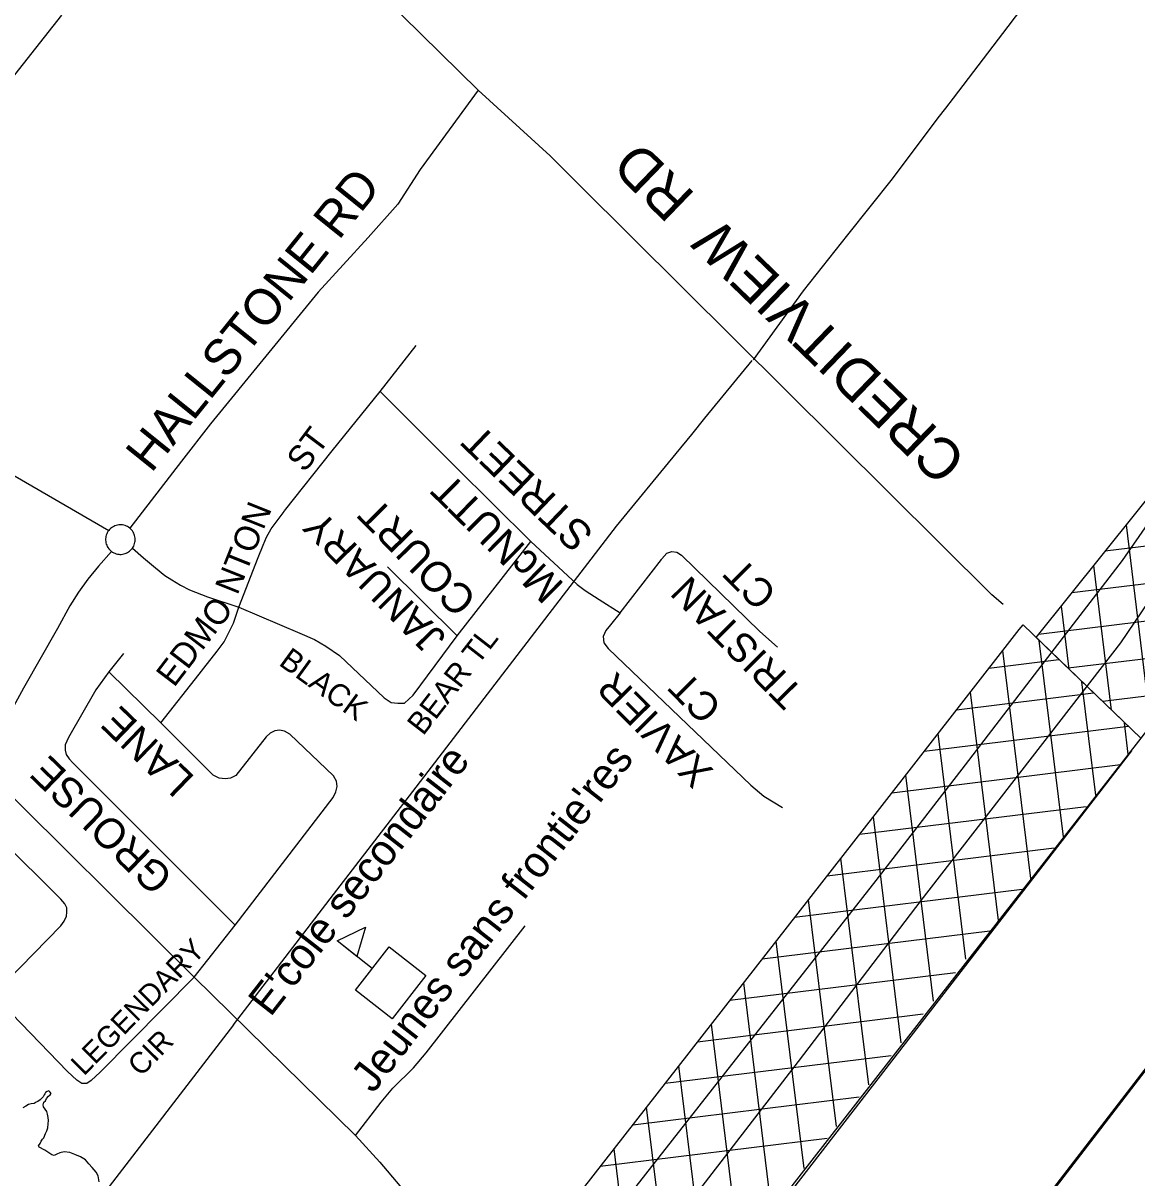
# Model space of a CAD drawing. Extents: x 586326 to 623965, y 4819854 to 4857850.
# Drawn here: x 599877 to 600775, y 4830768 to 4831698 of the extents above; entities that cross this region are included whole.
import ezdxf

# ---------------------------------------------------------------- set-up
doc = ezdxf.new("R2010")
doc.units = 0
for name, color, linetype in [('407 Parkway Belt', 7, 'Continuous'), ('Hydro ROW', 7, 'Continuous'), ('Lots_Concessions', 7, 'Continuous'), ('Major Rds and Hwys', 7, 'Continuous'), ('Minor Rd Lbls', 7, 'Continuous'), ('Minor Rds', 7, 'Continuous'), ('Municipal Bdry', 7, 'Continuous'), ('Private Rds', 7, 'Continuous'), ('Proposed Secondary Rds', 7, 'Continuous'), ('School Syms_Lbls', 7, 'Continuous'), ('Secondary Rds Lbls', 7, 'Continuous'), ('SWM Ponds', 7, 'Continuous')]:
    doc.layers.add(name, color=color, linetype=linetype)

msp = doc.modelspace()

# ---------------------------------------------------------------- linework, layer by layer
at = {"layer": '407 Parkway Belt'}
for p, q in [((600909.68, 4831292.14), (600749.84, 4831272.51)), ((600786.64, 4831132.47), (600766.84, 4831293.73)), ((600883.95, 4831258.75), (600722.97, 4831238.99)), ((600754.94, 4831144.51), (600740.63, 4831261.03)), ((600858.23, 4831225.37), (600696.1, 4831205.46)), ((600720.66, 4831177.57), (600714.42, 4831228.32)), ((600716.01, 4831042.3), (600696.58, 4831200.57)), ((600712.45, 4831184.89), (600656.05, 4831177.96)), ((600689.9, 4831008.83), (600667.35, 4831192.44)), ((600832.51, 4831191.99), (600720.03, 4831178.18)), ((600742.11, 4831075.9), (600730.88, 4831167.36)), ((600740.45, 4831158.1), (600629.94, 4831144.53)), ((600663.82, 4830975.01), (600641.23, 4831158.99)), ((600806.78, 4831158.6), (600747.84, 4831151.37)), ((600768.42, 4831131.31), (600603.83, 4831111.1)), ((600768.26, 4831109.12), (600765.19, 4831134.13)), ((600637.43, 4830943.78), (600615.11, 4831125.55)), ((600762.15, 4831100.32), (600577.73, 4831077.67)), ((600611.34, 4830910.08), (600589, 4831092.1)), ((600734.43, 4831066.69), (600551.62, 4831044.24)), ((600585.26, 4830876.39), (600562.88, 4831058.65)), ((600708.74, 4831033.31), (600525.51, 4831010.81)), ((600559.17, 4830842.7), (600536.76, 4831025.21)), ((600682.84, 4830999.9), (600499.41, 4830977.38)), ((600533.08, 4830809), (600510.64, 4830991.76)), ((600656.69, 4830966.46), (600473.3, 4830943.95)), ((600506.99, 4830775.31), (600484.52, 4830958.32)), ((600628.96, 4830932.84), (600447.19, 4830910.52)), ((600480.9, 4830741.62), (600458.4, 4830924.87)), ((600603.1, 4830899.43), (600421.08, 4830877.09)), ((600454.82, 4830707.92), (600432.28, 4830891.43)), ((600577.24, 4830866.03), (600394.98, 4830843.66)), ((600428.73, 4830674.23), (600406.16, 4830857.98)), ((600551.38, 4830832.63), (600368.87, 4830810.22)), ((600402.64, 4830640.54), (600380.05, 4830824.53)), ((600525.51, 4830799.23), (600342.76, 4830776.79)), ((600376.55, 4830606.84), (600353.93, 4830791.09))]:
    msp.add_line(p, q, dxfattribs=at)
for points in [[(600694.19, 4831203.08), (600936.17, 4831505), (601135.11, 4831852), (601412.82, 4832235.53), (601506.24, 4832352.58), (601742.11, 4832649.11), (601791.64, 4832707.89), (601695.07, 4832988.71), (602068.79, 4832958.54), (602297.6, 4833244.3), (602419, 4833332.74), (602439.43, 4833364.3), (602609.15, 4833192.82), (602008.73, 4832715.74), (601630.67, 4832227.83), (600778.46, 4831121.84)], [(600683.64, 4831213.23), (600778.46, 4831121.84), (600361.08, 4830586.86), (600276.38, 4830476.83), (600100.65, 4830250.84), (599963.22, 4830073.2), (599787.24, 4830246.32), (599552.26, 4830448.22), (599552.26, 4830448.22), (599426.92, 4830538.2), (599444.05, 4830557.41), (599686.16, 4830428.52), (599737.9, 4830434.8), (599794.55, 4830440.75), (599866.98, 4830448.96), (599951.95, 4830458.52), (600028.8, 4830491.99), (600123.78, 4830573.12), (600219, 4830682.05), (600239.41, 4830704.74), (600266.24, 4830678.8), (600564.24, 4831060.39), (600676.76, 4831204.49), (600680.5, 4831209.36)]]:
    msp.add_lwpolyline(points, close=True, dxfattribs=at)
at = {"layer": 'Hydro ROW'}
for p, q in [((600771.08, 4831111.77), (600363.24, 4830584.76)), ((600892.71, 4830999.17), (600483.22, 4830468.46))]:
    msp.add_line(p, q, dxfattribs=at)
at = {"layer": 'Lots_Concessions'}
for p, q in [((600671.45, 4831695.34), (600695.2, 4831726.53)), ((599773.6, 4831533.67), (599908.66, 4831704.33)), ((600627.38, 4831637.62), (600671.45, 4831695.34)), ((600621.27, 4831629.62), (600627.38, 4831637.62)), ((600615.15, 4831621.61), (600621.27, 4831629.62)), ((600578.29, 4831572.57), (600615.15, 4831621.61)), ((600542.42, 4831527.41), (600578.29, 4831572.57)), ((600506.68, 4831482.3), (600542.42, 4831527.41)), ((600466.14, 4831426.67), (600506.68, 4831482.3)), ((600427.11, 4831379.68), (600465.22, 4831426.27)), ((600416.48, 4831366.69), (600427.11, 4831379.68)), ((600403.96, 4831351.37), (600416.48, 4831366.69)), ((600355.86, 4831292.58), (600403.96, 4831351.37)), ((600266.93, 4831176.94), (600355.86, 4831292.58)), ((600191.5, 4831079.01), (600266.93, 4831176.94)), ((600127.75, 4830995.91), (600191.5, 4831079.01)), ((600670.33, 4830710.24), (600896.92, 4831003.04)), ((600047.19, 4830890.89), (600127.75, 4830995.91)), ((600047.19, 4830890.89), (599757.39, 4830515.07))]:
    msp.add_line(p, q, dxfattribs=at)
at = {"layer": 'Major Rds and Hwys'}
for points in [[(601489.81, 4832389.35), (601466.81, 4832362.52), (601427.5, 4832313.39), (601400.8, 4832280.41), (601374.8, 4832245.95), (601352.91, 4832211.99), (601327.42, 4832173.42), (601287.45, 4832112.75), (601190.47, 4831951.79), (601165.16, 4831907.51), (601059.68, 4831730.92), (601003.85, 4831638.07), (600978.41, 4831594.82), (600949.82, 4831547.53), (600915.63, 4831490.7), (600865.02, 4831410.48), (600799.38, 4831316.95), (600763.53, 4831265.12), (600695.2, 4831176.47), (600636.77, 4831100.51), (600564.84, 4831007.25), (600279.43, 4830643.67)], [(600309.54, 4830610.11), (600367.42, 4830686.92), (600420.34, 4830754.65), (600502.48, 4830861.35), (600601.52, 4830991.21), (600762.45, 4831198.75), (600840.77, 4831314.5)]]:
    msp.add_lwpolyline(points, dxfattribs=at)
at = {"layer": 'Minor Rds'}
for points in [[(600165.2, 4831401.14), (600194.26, 4831438.39)], [(600051.4, 4831227.43), (600067.08, 4831267.36), (600070.89, 4831277.33), (600073.71, 4831283.72), (600077.42, 4831290.44), (600087.97, 4831304.59), (600088.3, 4831305.02), (600126.64, 4831353.28), (600165.2, 4831401.14)], [(600286.64, 4831280.47), (600226.1, 4831340.42), (600165.2, 4831401.14)], [(599786.88, 4831381.57), (599946.47, 4831289.24)], [(600227.39, 4831204.25), (600286.64, 4831280.47)], [(600286.64, 4831280.47), (600323.99, 4831245.8), (600330.51, 4831240.85), (600341.79, 4831233.67), (600358.76, 4831222.87)], [(599965.52, 4831274.91), (599974.43, 4831267.3), (599984.27, 4831259.09), (599991.7, 4831252.93), (599997.48, 4831249.47), (600004.34, 4831245.29), (600011.49, 4831241.47), (600026.03, 4831235.65), (600051.4, 4831227.43)], [(600358.76, 4831222.87), (600392, 4831265.98), (600392.31, 4831266.34), (600396.32, 4831270.95), (600400.5, 4831272.37), (600404.44, 4831271.78), (600408.26, 4831269.38), (600471.27, 4831207.85), (600485.68, 4831195.21)], [(600227.39, 4831204.25), (600171.11, 4831259.94)], [(599988.5, 4831134.13), (600019.45, 4831173.41), (600023.21, 4831178.27), (600033.8, 4831191.95), (600037.04, 4831196.28), (600039.55, 4831199.63), (600047.16, 4831214.46), (600051.4, 4831227.43)], [(600051.4, 4831227.43), (600100.46, 4831206.43), (600112.25, 4831201.47), (600121.42, 4831196.1), (600132.49, 4831188.62), (600168.55, 4831154.32), (600174.16, 4831150.67), (600179.48, 4831150.16), (600184.78, 4831149.99), (600191.77, 4831156.51), (600227.39, 4831204.25)], [(600358.76, 4831222.87), (600350.84, 4831213.11), (600347.11, 4831208.71), (600345.08, 4831203.86), (600345.53, 4831198.82), (600349.01, 4831194.02), (600464.15, 4831084.08), (600474.6, 4831075.1), (600489.51, 4831065.95)], [(599958.52, 4831189.99), (599946.68, 4831175.24)], [(599946.68, 4831175.24), (599936.11, 4831160.87), (599914.1, 4831122.45), (599911.46, 4831116.6), (599911.38, 4831112.25), (599912.29, 4831108.71), (599914.51, 4831105.29), (599917.6, 4831102.11), (600048.47, 4830971.19)], [(599946.68, 4831175.24), (599988.5, 4831134.13)], [(600048.47, 4830971.19), (600127.3, 4831074.03), (600129.59, 4831078.72), (600130.6, 4831083.04), (600130.07, 4831087.38), (600127.68, 4831091.61), (600092.58, 4831125.11), (600088.11, 4831127.43), (600084.26, 4831128.28), (600080.35, 4831127.8), (600076.5, 4831125.9), (600073.48, 4831123.06), (600048.83, 4831091.74), (600044.68, 4831089.69), (600040.24, 4831089.03), (600035.64, 4831089.68), (600030.61, 4831092.04), (599988.5, 4831134.13)], [(599853.27, 4830915.08), (599907.8, 4830970.79), (599910.52, 4830974.55), (599912.4, 4830978.43), (599912.73, 4830981.69), (599912.62, 4830985.07), (599911.05, 4830988.35), (599908.01, 4830992.18), (599858.78, 4831040.82), (599853.65, 4831045.08), (599850.33, 4831046.73), (599846.79, 4831046.9), (599843.62, 4831046.47), (599839.98, 4831044.65), (599837.09, 4831042.32), (599832.98, 4831037.35), (599808, 4831000.77)], [(600015.41, 4830929.34), (600048.47, 4830971.19)], [(600015.41, 4830929.34), (599939.62, 4830852.83), (599932.23, 4830846.02), (599928.88, 4830843.75), (599924.79, 4830843.68), (599920.79, 4830846.42), (599913.36, 4830853.38), (599853.27, 4830915.08)]]:
    msp.add_lwpolyline(points, dxfattribs=at)
at = {"layer": 'Municipal Bdry'}
msp.add_line((600670.87, 4830709.41), (600888.29, 4830992.01), dxfattribs=at)
at = {"layer": 'Private Rds'}
msp.add_lwpolyline([(600145.54, 4830801.81), (600166.03, 4830828.72), (600175.56, 4830839.77), (600192.29, 4830856.34), (600202.31, 4830868.26), (600282.1, 4830970.62)], dxfattribs=at)
at = {"layer": 'Proposed Secondary Rds'}
for points in [[(600244.3, 4831644.07), (600183.24, 4831703.96), (600167.09, 4831720.23), (600152.2, 4831735.91), (600140.39, 4831749.37), (600133.08, 4831762.33), (600129.37, 4831772.41), (600126.43, 4831785.72), (600124.03, 4831799.97)], [(600244.3, 4831644.07), (600197.61, 4831580.05), (600179.55, 4831552.05), (600155.57, 4831525.42), (600115.39, 4831481.3), (600028.56, 4831375.04), (600005.26, 4831345.06), (599963.37, 4831291.16)], [(600667.6, 4831229.58), (600658.5, 4831237.41), (600326.17, 4831567.28), (600302.37, 4831591.12), (600244.3, 4831644.07)], [(599946.47, 4831289.24), (599945.86, 4831288.38), (599945.33, 4831287.47), (599944.88, 4831286.52), (599944.51, 4831285.53), (599944.24, 4831284.52), (599944.05, 4831283.48), (599943.96, 4831282.43), (599943.96, 4831281.38), (599944.05, 4831280.33), (599944.23, 4831279.3), (599944.51, 4831278.28), (599944.87, 4831277.3), (599945.32, 4831276.34), (599945.85, 4831275.44), (599946.46, 4831274.58), (599947.14, 4831273.78), (599947.89, 4831273.04), (599948.7, 4831272.37)], [(599963.37, 4831291.16), (599962.53, 4831291.79), (599961.63, 4831292.34), (599960.69, 4831292.8), (599959.71, 4831293.19), (599958.7, 4831293.48), (599957.66, 4831293.68), (599956.62, 4831293.8), (599955.57, 4831293.82), (599954.52, 4831293.74), (599953.48, 4831293.58), (599952.46, 4831293.32), (599951.46, 4831292.98), (599950.5, 4831292.55), (599949.59, 4831292.03), (599948.72, 4831291.44), (599947.9, 4831290.77), (599947.15, 4831290.04), (599946.47, 4831289.24)], [(599965.52, 4831274.91), (599966.1, 4831275.79), (599966.6, 4831276.72), (599967.02, 4831277.68), (599967.35, 4831278.68), (599967.58, 4831279.71), (599967.73, 4831280.75), (599967.79, 4831281.8), (599967.73, 4831283.03), (599967.59, 4831284.07), (599967.35, 4831285.1), (599967.02, 4831286.1), (599966.61, 4831287.07), (599966.11, 4831287.99), (599965.53, 4831288.87), (599964.88, 4831289.7), (599964.16, 4831290.46), (599963.37, 4831291.16)], [(599948.7, 4831272.37), (599938.16, 4831260.37), (599929.65, 4831249.94), (599922.06, 4831239.62), (599915.02, 4831228.51), (599905.18, 4831210.17), (599877.75, 4831162.1), (599843.4, 4831099.65)], [(599948.7, 4831272.37), (599949.57, 4831271.78), (599950.49, 4831271.26), (599951.45, 4831270.83), (599952.44, 4831270.48), (599953.46, 4831270.22), (599954.5, 4831270.06), (599955.55, 4831269.98), (599956.6, 4831270), (599957.65, 4831270.11), (599958.68, 4831270.31), (599959.69, 4831270.61), (599960.67, 4831270.99), (599961.61, 4831271.45), (599962.51, 4831272), (599963.36, 4831272.63), (599964.15, 4831273.32), (599964.87, 4831274.09), (599965.52, 4831274.91)], [(599843.4, 4831099.65), (600015.41, 4830929.34)], [(600015.41, 4830929.34), (600145.54, 4830801.81)], [(600145.54, 4830801.81), (600165.11, 4830780.41), (600207.37, 4830730.15), (600223.34, 4830710.13), (600258.16, 4830666.21), (600279.43, 4830643.67)]]:
    msp.add_lwpolyline(points, dxfattribs=at)
at = {"layer": 'School Syms_Lbls'}
msp.add_line((600158.98, 4830936.34), (600130.57, 4830958.54), dxfattribs=at)
for points in [[(600130.57, 4830958.54), (600153.35, 4830969.57), (600146.44, 4830946.07)], [(600145.35, 4830918.89), (600172.62, 4830953.79), (600202.22, 4830930.66), (600174.96, 4830895.76)]]:
    msp.add_lwpolyline(points, close=True, dxfattribs=at)
at = {"layer": 'SWM Ponds'}
msp.add_lwpolyline([(599938.88, 4830764.4), (599937.97, 4830769.37), (599936.26, 4830772.3), (599933.27, 4830775.97), (599930.51, 4830778.93), (599927.89, 4830782.04), (599923.82, 4830784.68), (599919.28, 4830786.37), (599915.03, 4830788.09), (599910.47, 4830788.73), (599907.13, 4830787.87), (599904.59, 4830786.66), (599902.47, 4830785.65), (599900.68, 4830786.25), (599898.91, 4830787.23), (599894.92, 4830789.96), (599890.51, 4830792.33), (599889.86, 4830793.37), (599891.26, 4830795.34), (599892.16, 4830797.17), (599893.03, 4830798.92), (599894.06, 4830799.95), (599895.52, 4830803.34), (599896.59, 4830805.56), (599897.33, 4830808.05), (599897.77, 4830811.17), (599897.84, 4830813.73), (599897.66, 4830816.31), (599897.04, 4830818.93), (599896.47, 4830821.1), (599895.13, 4830822.95), (599893.86, 4830824.74), (599893.64, 4830826.51), (599894.29, 4830828.53), (599895.39, 4830829.71), (599896.24, 4830831.54), (599898.04, 4830833.33), (599899.39, 4830834.4), (599900.08, 4830835.6), (599899.03, 4830836.82), (599898.09, 4830837.82), (599896.73, 4830837.28), (599895.43, 4830836.3), (599895.01, 4830835.43), (599894.45, 4830834.54), (599893.67, 4830833.02), (599891.2, 4830830.55), (599889.43, 4830829.13), (599888.01, 4830828.51), (599886.5, 4830827.43), (599884.04, 4830827.35), (599881.93, 4830826.87), (599879.64, 4830825.46), (599877.2, 4830824.04)], dxfattribs=at)

# ---------------------------------------------------------------- texts
at = {"layer": 'Minor Rd Lbls'}
for s, height, rotation, p in [('ST', 19.998, 53.04745, (600104.45, 4831335.15)), ('STREET', 24.308, 136.19709, (600338.66, 4831287.48)), ('McNUTT', 24.308, 135.39818, (600314.46, 4831245.75)), ('NTON', 19.998, 68.22403, (600050.16, 4831236.49)), ('COURT', 24.308, 134.56156, (600244.43, 4831234.87)), ('JANUARY', 23.15, 134.56156, (600219.54, 4831203.78)), ('CT', 23.15, 134.69841, (600486.29, 4831239.48)), ('TRISTAN', 23.15, 134.69841, (600507.6, 4831159.92)), ('EDMO', 19.998, 52.59998, (599999.13, 4831162.14)), ('BEAR TL', 18, 52.17001, (600199.9, 4831123.21)), ('BLACK', 18, 323.99343, (600082.75, 4831181.36)), ('XAVIER', 23.15, 134.69841, (600434.69, 4831096.03)), ('CT', 23.15, 134.69841, (600441.92, 4831147.84)), ('LANE', 24.308, 135.98703, (600016.72, 4831090.21)), ('GROUSE', 24.308, 135.98703, (599999.78, 4831011.31)), ('LEGENDARY', 17.094, 45.51289, (599926.49, 4830849.24)), ('CIR', 17.094, 45.51289, (599972.36, 4830848.5))]:
    msp.add_text(s, height=height, rotation=rotation, dxfattribs=at).set_placement(p)
at = {"layer": 'School Syms_Lbls'}
for s, p in [("E'cole secondaire", (600076.83, 4830896.56)), ("Jeunes sans frontie'res", (600159.56, 4830834.94))]:
    msp.add_text(s, height=25, rotation=52.00002, dxfattribs=at).set_placement(p)
at = {"layer": 'Secondary Rds Lbls'}
for s, height, rotation, p in [('CREDITVIEW  RD', 33.3751, 135.9712, (600639.48, 4831347.78)), ('HALLSTONE RD', 28.9429, 51.15011, (599980.78, 4831334.87))]:
    msp.add_text(s, height=height, rotation=rotation, dxfattribs=at).set_placement(p)

doc.saveas('drawing.dxf')
